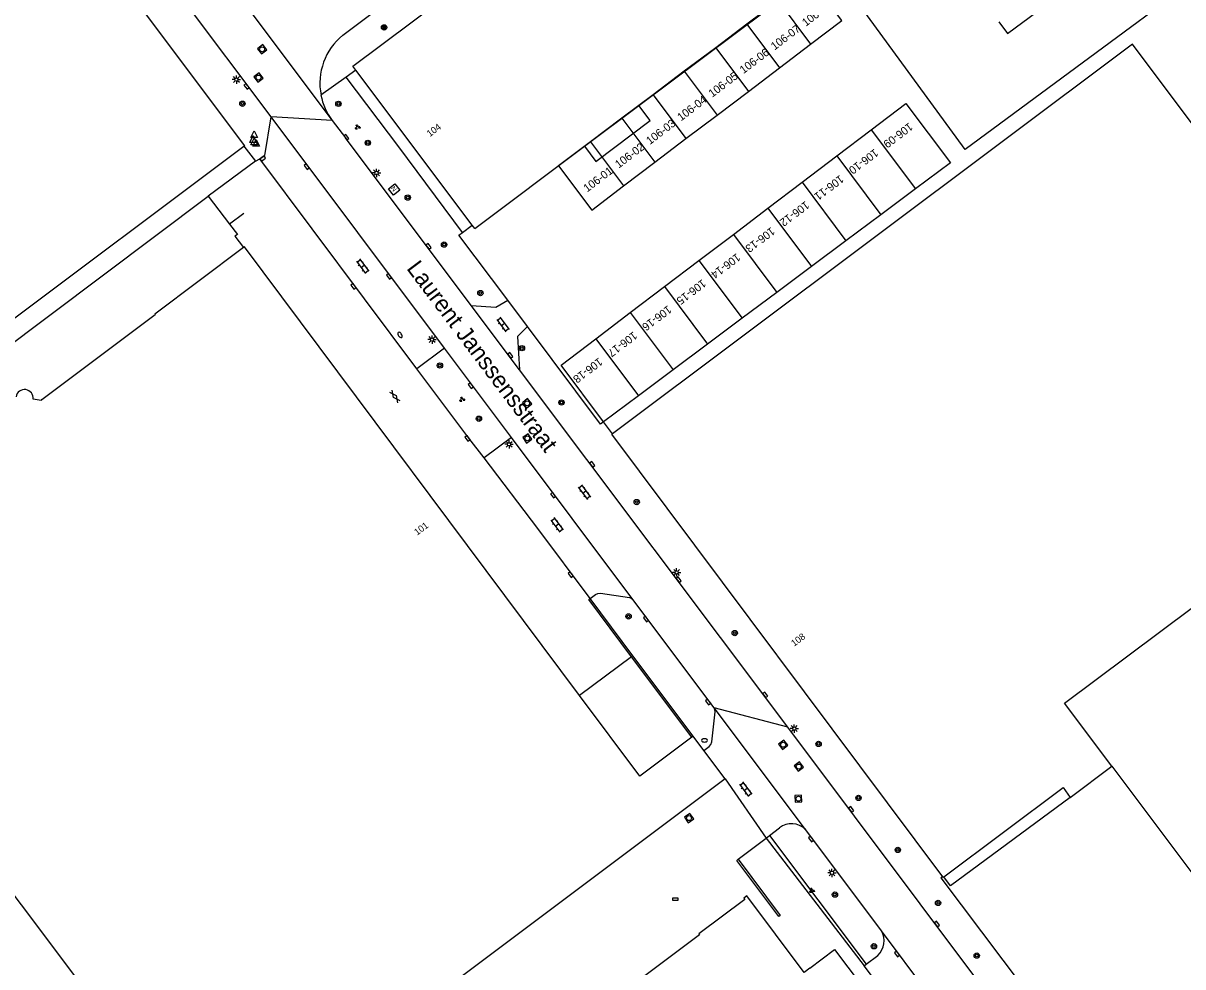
# Model space of a CAD drawing. Extents: x 130998 to 133001, y 398999 to 403002.
# Drawn here: x 131464.1 to 131638.1, y 400092.2 to 400233.7 of the extents above; entities that cross this region are included whole.
import ezdxf

# ---------------------------------------------------------------- set-up
doc = ezdxf.new("R2010")
doc.units = 0
for name, color, linetype in [('gg-afsc-hekwerk', 7, 'Continuous'), ('gg-afsc-muur', 7, 'Continuous'), ('gg-anno-huisnummerreeks BGT', 7, 'Continuous'), ('gg-anno-openbare ruimte label', 7, 'Continuous'), ('gg-bbg-gedigitaliseerde bebouwing', 7, 'Continuous'), ('gg-bbg-hoofdgebouw', 7, 'Continuous'), ('gg-bbg-luifel en loopbrug', 7, 'Continuous'), ('gg-bbg-onder overbouw', 7, 'Continuous'), ('gg-bbg-pand overbouw', 7, 'Continuous'), ('gg-bbg-tussenscheiding', 7, 'Continuous'), ('gg-knt-verharding', 7, 'Continuous'), ('gg-knt-verharding nz', 7, 'Continuous'), ('gt-anno-plantopografie huisnummer', 7, 'Continuous'), ('gt-bbg-plantopografie pand', 7, 'Continuous'), ('gt-bbg-plantopografie tussenscheiding', 7, 'Continuous'), ('gt-grn-groengrens', 7, 'Continuous'), ('gt-grn-weggrens', 7, 'Continuous'), ('gt-symb-boom', 7, 'Continuous'), ('gt-symb-brandkraan', 7, 'Continuous'), ('gt-symb-gesloten verharding', 7, 'Continuous'), ('gt-symb-groenvak', 7, 'Continuous'), ('gt-symb-klinker verharding', 7, 'Continuous'), ('gt-symb-kolk', 7, 'Continuous'), ('gt-symb-kolk center center', 7, 'Continuous'), ('gt-symb-lichtmast', 7, 'Continuous'), ('gt-symb-nortonput', 7, 'Continuous'), ('gt-symb-rioolschacht', 7, 'Continuous'), ('gt-symb-solitaire heester', 7, 'Continuous'), ('gt-symb-waterafsluiter', 7, 'Continuous')]:
    doc.layers.add(name, color=color, linetype=linetype)

# ---------------------------------------------------------------- blocks, each defined once
blk = doc.blocks.new('gt0-BOOM')
at = {"layer": 'gt-symb-boom'}
for radius in [0.4, 0.2]:
    blk.add_circle((0, 0), radius, dxfattribs=at)
blk = doc.blocks.new('gt0-KOLK')
at = {"layer": 'gt-symb-kolk'}
blk.add_lwpolyline([(0, 0), (0.37, 0), (0.37, 0.4), (-0.38, 0.4), (-0.38, 0), (0, 0)], dxfattribs=at)
blk = doc.blocks.new('gt0-RS')
at = {"layer": 'gt-symb-rioolschacht'}
blk.add_lwpolyline([(-0.5, -0.5), (0.5, -0.5), (0.5, 0.5), (-0.5, 0.5)], close=True, dxfattribs=at)
blk.add_circle((0, 0), 0.375, dxfattribs=at)
blk = doc.blocks.new('gt0-KL1')
at = {"layer": 'gt-symb-klinker verharding'}
for p, q in [((-1.15, 0.3), (1.15, 0.3)), ((-1, -0.3), (-1, 0.3)), ((-0.5, 0.3), (-0.5, 0.45)), ((0, -0.3), (0, 0.3)), ((0.5, 0.3), (0.5, 0.45)), ((1, -0.3), (1, 0.3)), ((-1.15, -0.3), (1.15, -0.3)), ((-0.5, -0.45), (-0.5, -0.3)), ((0.5, -0.45), (0.5, -0.3))]:
    blk.add_line(p, q, dxfattribs=at)
blk = doc.blocks.new('gt0-BR')
at = {"layer": 'gt-symb-brandkraan'}
for centre, radius, start, end in [((-0.24, 0), 0.206, 107.5669, 252.4331), ((0.6, -2.66), 3, 106.892, 107.5669), ((0, -0.69), 0.938, 73.108, 106.892), ((-0.6, -2.66), 3, 72.4331, 73.108), ((0.24, 0), 0.206, 287.567, 72.4331), ((0.6, 2.66), 3, 252.4331, 253.108), ((0, 0.69), 0.938, 253.108, 286.8921), ((-0.6, 2.66), 3, 286.8921, 287.567)]:
    blk.add_arc(centre, radius, start, end, dxfattribs=at)
blk = doc.blocks.new('gt0-LMAST')
at = {"layer": 'gt-symb-lichtmast'}
for p, q in [((-0.18, 0.17), (-0.45, 0.44)), ((-0.01, 0.25), (-0.01, 0.62)), ((0.17, 0.17), (0.44, 0.44)), ((-0.26, 0), (-0.63, 0)), ((-0.18, -0.18), (-0.45, -0.45)), ((-0.01, -0.25), (-0.01, -0.63)), ((0.44, -0.45), (0.17, -0.18)), ((0.24, 0), (0.62, 0))]:
    blk.add_line(p, q, dxfattribs=at)
blk.add_circle((-0.01, 0), 0.25, dxfattribs=at)
blk = doc.blocks.new('gt0-GRVAK')
at = {"layer": 'gt-symb-groenvak'}
for p, q in [((-0.11, 0.19), (-0.23, 0.24)), ((-0.18, 0.15), (0.09, 0.15)), ((-0.09, 0.21), (-0.16, 0.32)), ((-0.05, 0.21), (-0.05, 0.39)), ((0, 0.21), (0.06, 0.32)), ((0.01, 0.19), (0.13, 0.24)), ((0.26, -0.05), (0.2, 0.06)), ((0.3, -0.05), (0.3, 0.13)), ((0.35, -0.05), (0.41, 0.06)), ((-0.24, -0.23), (-0.36, -0.18)), ((-0.32, -0.26), (-0.05, -0.26)), ((-0.23, -0.21), (-0.29, -0.09)), ((-0.18, -0.2), (-0.18, -0.02)), ((-0.14, -0.21), (-0.07, -0.09)), ((-0.12, -0.23), (0, -0.18)), ((0.24, -0.07), (0.12, -0.02)), ((0.17, -0.11), (0.44, -0.11)), ((0.37, -0.07), (0.49, -0.02))]:
    blk.add_line(p, q, dxfattribs=at)
blk = doc.blocks.new('gt0-GESVH1')
at = {"layer": 'gt-symb-gesloten verharding'}
for p, q in [((-0.99, -0.26), (0.01, 0.24)), ((0.01, -0.26), (-0.99, 0.24)), ((0.01, 0.24), (1.01, -0.26)), ((1.01, 0.24), (0.01, -0.26))]:
    blk.add_line(p, q, dxfattribs=at)
blk = doc.blocks.new('gt0-NPUT')
at = {"layer": 'gt-symb-nortonput'}
blk.add_lwpolyline([(-0.57, -0.61), (-0.57, 0.59), (0.63, 0.59), (0.63, -0.61)], close=True, dxfattribs=at)
blk.add_text('N', height=0.7, dxfattribs=at).set_placement((-0.22, -0.38))
blk = doc.blocks.new('gt0-SH')
at = {"layer": 'gt-symb-solitaire heester'}
blk.add_circle((0, 0), 0.4, dxfattribs=at)
for centre, start, end in [((-0.35, 0.2), 270, 30), ((-0.35, -0.2), 330, 90), ((0, 0.4), 210, 330), ((0.35, 0.2), 150, 270), ((0.35, -0.2), 90, 210), ((0, -0.4), 30, 150)]:
    blk.add_arc(centre, 0.4, start, end, dxfattribs=at)
blk = doc.blocks.new('gt0-KOLKCC')
at = {"layer": 'gt-symb-kolk center center'}
blk.add_lwpolyline([(-0.38, 0.2), (0.38, 0.2), (0.38, -0.2), (-0.38, -0.2)], close=True, dxfattribs=at)
blk = doc.blocks.new('gt0-WAFSL')
at = {"layer": 'gt-symb-waterafsluiter'}
for p, q in [((-0.5, -0.33), (0, 0.67)), ((0, 0.67), (0.5, -0.33)), ((0.5, -0.33), (-0.5, -0.33))]:
    blk.add_line(p, q, dxfattribs=at)

msp = doc.modelspace()

# ---------------------------------------------------------------- linework, layer by layer
at = {"layer": 'gg-afsc-hekwerk'}
for p, q in [((131498.96, 400213.02), (131491.88, 400207.79)), ((131399.67, 400138.46), (131491.88, 400207.79)), ((131491.88, 400207.79), (131495.1, 400203.58)), ((131497.25, 400205.16), (131495.1, 400203.58)), ((131530.01, 400202.33), (131531.5, 400203.45)), ((131539.77, 400188.22), (131536.82, 400192.17))]:
    msp.add_line(p, q, dxfattribs=at)
for points in [[(131495.1, 400203.58), (131496.27, 400202.04), (131495.86, 400201.76), (131497.18, 400200.06)], [(131536.82, 400192.17), (131529.5, 400201.94), (131530.01, 400202.33)], [(131552.5, 400172.16), (131551.17, 400173.93), (131550.72, 400173.6), (131539.77, 400188.22)], [(131602.02, 400105.73), (131601.78, 400105.55), (131617.14, 400085.09)]]:
    msp.add_lwpolyline(points, dxfattribs=at)
at = {"layer": 'gg-afsc-muur'}
for p, q in [((131555.58, 400138.87), (131549.15, 400147.44)), ((131564.43, 400126.67), (131555.39, 400138.72))]:
    msp.add_line(p, q, dxfattribs=at)
for points in [[(131555.39, 400138.72), (131548.95, 400147.3), (131549.15, 400147.44)], [(131571.39, 400108.34), (131577.69, 400099.93), (131577.47, 400099.76), (131571.15, 400108.16), (131571.39, 400108.34)]]:
    msp.add_lwpolyline(points, dxfattribs=at)
at = {"layer": 'gg-bbg-gedigitaliseerde bebouwing'}
for p, q in [((131421.55, 400158.6), (131497.23, 400215.28)), ((131569.41, 400120.4), (131502.77, 400070.45))]:
    msp.add_line(p, q, dxfattribs=at)
for points in [[(131628.44, 400294.03), (131658.23, 400253.81), (131605.4, 400214.8), (131587.94, 400238.78), (131588.21, 400240.77), (131586.22, 400243.44), (131584.22, 400243.78), (131573.46, 400258.26)], [(131502.77, 400070.45), (131492.82, 400062.99), (131434.89, 400140.03), (131435.37, 400140.39), (131429.21, 400148.57)]]:
    msp.add_lwpolyline(points, dxfattribs=at)
at = {"layer": 'gg-bbg-hoofdgebouw'}
for p, q in [((131531.5, 400203.45), (131514.02, 400226.66)), ((131548.3, 400215.26), (131556.47, 400221.39)), ((131531.87, 400202.95), (131548.3, 400215.26)), ((131531.87, 400202.95), (131531.5, 400203.45)), ((131556.62, 400120.81), (131547.59, 400132.9)), ((131564.43, 400126.67), (131556.62, 400120.81)), ((131564.62, 400126.8), (131564.43, 400126.67)), ((131566.22, 400124.67), (131564.62, 400126.8)), ((131569.41, 400120.4), (131566.22, 400124.67)), ((131621.18, 400117.63), (131627.4, 400122.3)), ((131627.4, 400122.3), (131698.55, 400027.36))]:
    msp.add_line(p, q, dxfattribs=at)
for points in [[(131514.02, 400226.66), (131513.58, 400227.25), (131562.21, 400263.66)], [(131556.47, 400221.39), (131580.43, 400239.34), (131562.21, 400263.66)], [(131463.4, 400260.63), (131497.31, 400215.34), (131497.23, 400215.28)], [(131610.48, 400233.91), (131611.77, 400232.17), (131622.66, 400240.28), (131621.38, 400242.03)], [(131688.88, 400152.67), (131630.52, 400230.58), (131552.5, 400172.16)], [(131497.18, 400200.06), (131483.89, 400190.08), (131483.96, 400189.98), (131466.96, 400177.23), (131466.86, 400177.24), (131466.85, 400177.16), (131465.63, 400177.33)], [(131547.59, 400132.9), (131497.32, 400200.16), (131497.18, 400200.06)], [(131552.5, 400172.16), (131552.39, 400172.08), (131602.02, 400105.73)], [(131602.02, 400105.73), (131602.1, 400105.62), (131602.21, 400105.71)], [(131582.1, 400092.02), (131581.25, 400091.38), (131572.66, 400102.85), (131572.21, 400102.52), (131572.36, 400102.31), (131565.47, 400097.15), (131565.56, 400097.03), (131511.26, 400056.25), (131506.86, 400062.12), (131484.87, 400045.64)]]:
    msp.add_lwpolyline(points, dxfattribs=at)
msp.add_arc((131464.35, 400177.49), 1.29, 352.9221, 170.9745, dxfattribs=at)
at = {"layer": 'gg-bbg-luifel en loopbrug'}
for p, q in [((131555.39, 400138.72), (131547.59, 400132.9)), ((131555.58, 400138.87), (131555.39, 400138.72)), ((131564.62, 400126.8), (131555.58, 400138.87))]:
    msp.add_line(p, q, dxfattribs=at)
for points in [[(131548.3, 400215.26), (131550, 400212.99), (131558.17, 400219.12), (131556.47, 400221.39)], [(131582.1, 400092.02), (131585.82, 400094.82), (131599.5, 400076.65), (131594.92, 400073.2)]]:
    msp.add_lwpolyline(points, dxfattribs=at)
at = {"layer": 'gg-bbg-onder overbouw'}
msp.add_lwpolyline([(131602.21, 400105.71), (131620.12, 400119.09), (131621.18, 400117.63)], dxfattribs=at)
at = {"layer": 'gg-bbg-pand overbouw'}
msp.add_lwpolyline([(131621.18, 400117.63), (131603.22, 400104.37), (131602.21, 400105.71)], dxfattribs=at)
at = {"layer": 'gg-bbg-tussenscheiding'}
msp.add_lwpolyline([(131627.4, 400122.3), (131620.3, 400131.77), (131649.03, 400153.19), (131663.8, 400133.37)], dxfattribs=at)
at = {"layer": 'gg-knt-verharding'}
for p, q in [((131501.31, 400219.66), (131466.13, 400266.57)), ((131512.06, 400231.9), (131513.09, 400232.68)), ((131527.32, 400184.99), (131501.31, 400219.66)), ((131510.47, 400219.14), (131512.46, 400216.5)), ((131531.35, 400191.36), (131512.46, 400216.5)), ((131523.2, 400181.9), (131499.64, 400213.36)), ((131527.32, 400184.99), (131523.2, 400181.9)), ((131537.36, 400171.6), (131527.32, 400184.99)), ((131578.82, 400128.15), (131538.57, 400181.75)), ((131537.36, 400171.6), (131533.26, 400168.52)), ((131555.58, 400147.32), (131537.36, 400171.6)), ((131567.78, 400131.05), (131555.58, 400147.32)), ((131610.24, 400086.24), (131578.82, 400128.15)), ((131575.55, 400111.53), (131576.07, 400111.93)), ((131576.07, 400111.93), (131577.55, 400113.07)), ((131585.71, 400107.14), (131581.48, 400112.79)), ((131571.39, 400108.34), (131575.55, 400111.53)), ((131592.87, 400097.61), (131585.71, 400107.14)), ((131590.56, 400092.59), (131592.33, 400093.92)), ((131590.27, 400092.37), (131590.56, 400092.59)), ((131600.94, 400078.13), (131590.27, 400092.37))]:
    msp.add_line(p, q, dxfattribs=at)
for points in [[(131513.09, 400232.68), (131549, 400259.67), (131560.58, 400268.43)], [(131499.64, 400213.36), (131500.36, 400213.88), (131501.31, 400219.66)], [(131531.35, 400191.36), (131535.04, 400191.12), (131536.82, 400192.17)], [(131539.77, 400188.22), (131538.3, 400186.71), (131538.57, 400181.75)], [(131533.26, 400168.52), (131530.99, 400171.49), (131523.2, 400181.9)], [(131549.15, 400147.44), (131541.32, 400157.96), (131533.26, 400168.52)], [(131549.15, 400147.44), (131549.95, 400148.06), (131550.32, 400148.22), (131550.71, 400148.24), (131555.07, 400147.58), (131555.34, 400147.48), (131555.58, 400147.32)], [(131566.22, 400124.67), (131567.03, 400125.27), (131567.29, 400125.57), (131567.41, 400125.95), (131567.92, 400130.43), (131567.89, 400130.75), (131567.78, 400131.05)]]:
    msp.add_lwpolyline(points, dxfattribs=at)
for centre, radius, start, end in [((131517.94, 400224.69), 9.3, 129.1771, 190.8803), ((131517.94, 400224.69), 9.31, 190.895, 216.6515), ((131579.35, 400110.71), 2.97, 44.3418, 127.2359), ((131590.25, 400096.11), 3.01, 313.549, 29.851)]:
    msp.add_arc(centre, radius, start, end, dxfattribs=at)
at = {"layer": 'gg-knt-verharding nz'}
for p, q in [((131538.57, 400181.75), (131531.35, 400191.36)), ((131581.48, 400112.79), (131567.78, 400131.05)), ((131606.77, 400079.07), (131592.87, 400097.61))]:
    msp.add_line(p, q, dxfattribs=at)
at = {"layer": 'gt-bbg-plantopografie pand'}
for p, q in [((131577.37, 400237.06), (131572.68, 400233.55)), ((131572.68, 400233.55), (131568, 400230.03)), ((131577.56, 400227.03), (131582.24, 400230.57)), ((131568, 400230.03), (131563.29, 400226.5)), ((131572.9, 400223.49), (131577.56, 400227.03)), ((131563.29, 400226.5), (131558.6, 400222.98)), ((131568.2, 400219.94), (131572.9, 400223.49)), ((131558.6, 400222.98), (131553.92, 400219.48)), ((131563.53, 400216.4), (131568.2, 400219.94)), ((131553.92, 400219.48), (131549.22, 400215.95)), ((131558.87, 400212.87), (131563.53, 400216.4)), ((131586.17, 400213.81), (131591.33, 400217.72)), ((131549.22, 400215.95), (131544.41, 400212.35)), ((131554.19, 400209.32), (131558.87, 400212.87)), ((131580.97, 400209.86), (131586.17, 400213.81)), ((131575.83, 400205.97), (131580.97, 400209.86)), ((131597.96, 400208.88), (131592.77, 400205)), ((131570.65, 400202.05), (131575.83, 400205.97)), ((131592.77, 400205), (131587.54, 400201.09)), ((131565.49, 400198.14), (131570.65, 400202.05)), ((131587.54, 400201.09), (131582.38, 400197.24)), ((131560.33, 400194.22), (131565.49, 400198.14)), ((131582.38, 400197.24), (131577.17, 400193.35)), ((131555.17, 400190.31), (131560.33, 400194.22)), ((131577.17, 400193.35), (131571.99, 400189.48)), ((131550, 400186.4), (131555.17, 400190.31)), ((131571.99, 400189.48), (131566.79, 400185.6)), ((131544.8, 400182.46), (131550, 400186.4)), ((131566.79, 400185.6), (131561.6, 400181.72)), ((131561.6, 400181.72), (131556.41, 400177.85))]:
    msp.add_line(p, q, dxfattribs=at)
for points in [[(131582.24, 400230.57), (131586.92, 400234.12), (131582.04, 400240.56), (131577.37, 400237.06)], [(131591.33, 400217.72), (131596.52, 400221.65), (131603.23, 400212.8), (131597.96, 400208.88)], [(131544.41, 400212.35), (131549.4, 400205.69), (131554.19, 400209.32)], [(131556.41, 400177.85), (131551.17, 400173.93), (131544.8, 400182.46)]]:
    msp.add_lwpolyline(points, dxfattribs=at)
at = {"layer": 'gt-bbg-plantopografie tussenscheiding'}
for p, q in [((131577.37, 400237.06), (131582.24, 400230.57)), ((131572.68, 400233.55), (131577.56, 400227.03)), ((131568, 400230.03), (131572.9, 400223.49)), ((131563.29, 400226.5), (131568.2, 400219.94)), ((131558.6, 400222.98), (131563.53, 400216.4)), ((131553.92, 400219.48), (131558.87, 400212.87)), ((131591.33, 400217.72), (131597.96, 400208.88)), ((131549.22, 400215.95), (131554.19, 400209.32)), ((131586.17, 400213.81), (131592.77, 400205)), ((131580.97, 400209.86), (131587.54, 400201.09)), ((131575.83, 400205.97), (131582.38, 400197.24)), ((131570.65, 400202.05), (131577.17, 400193.35)), ((131565.49, 400198.14), (131571.99, 400189.48)), ((131560.33, 400194.22), (131566.79, 400185.6)), ((131555.17, 400190.31), (131561.6, 400181.72)), ((131550, 400186.4), (131556.41, 400177.85))]:
    msp.add_line(p, q, dxfattribs=at)
at = {"layer": 'gt-grn-groengrens'}
for p, q in [((131514.02, 400226.66), (131512.59, 400225.64)), ((131512.59, 400225.64), (131508.8, 400222.93)), ((131497.23, 400215.28), (131498.96, 400213.02)), ((131498.96, 400213.02), (131499.64, 400213.36)), ((131576.07, 400111.93), (131590.56, 400092.59)), ((131575.55, 400111.53), (131590.27, 400092.37))]:
    msp.add_line(p, q, dxfattribs=at)
msp.add_lwpolyline([(131530.01, 400202.33), (131520.46, 400215.17), (131512.59, 400225.64)], dxfattribs=at)
at = {"layer": 'gt-grn-weggrens'}
for p, q in [((131495.23, 400239.47), (131510.47, 400219.14)), ((131510.47, 400219.14), (131501.31, 400219.66)), ((131578.82, 400128.15), (131567.78, 400131.05)), ((131569.41, 400120.4), (131575.55, 400111.53))]:
    msp.add_line(p, q, dxfattribs=at)

# ---------------------------------------------------------------- block references
at = {"layer": 'gt-symb-boom'}
for p in [(131497.02, 400221.64), (131511.42, 400221.62), (131515.83, 400215.77), (131521.82, 400207.57), (131532.71, 400193.25), (131538.94, 400184.99), (131526.65, 400182.39), (131544.88, 400176.84), (131532.49, 400174.4), (131556.15, 400161.91), (131554.93, 400144.77), (131570.86, 400142.27), (131583.43, 400125.64), (131589.42, 400117.54), (131595.31, 400109.74), (131585.89, 400103.05), (131601.35, 400101.79), (131591.74, 400095.3), (131607.15, 400093.9)]:
    msp.add_blockref('gt0-BOOM', p, dxfattribs=at)
at = {"layer": 'gt-symb-boom', "rotation": -90.00000000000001}
msp.add_blockref('gt0-BOOM', (131527.27, 400200.52), dxfattribs=at)
at = {"layer": 'gt-symb-brandkraan', "rotation": 125.80410590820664}
msp.add_blockref('gt0-BR', (131520.65, 400186.97), dxfattribs=at)
at = {"layer": 'gt-symb-brandkraan'}
msp.add_blockref('gt0-BR', (131566.32, 400126.17), dxfattribs=at)
at = {"layer": 'gt-symb-gesloten verharding', "rotation": -53.130102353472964}
msp.add_blockref('gt0-GESVH1', (131519.87, 400177.75), dxfattribs=at)
at = {"layer": 'gt-symb-groenvak'}
for p in [(131514.28, 400218.12), (131529.96, 400177.31), (131582.42, 400103.65)]:
    msp.add_blockref('gt0-GRVAK', p, dxfattribs=at)
at = {"layer": 'gt-symb-klinker verharding'}
for p, rotation in [((131515.05, 400197.27), -53.084293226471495), ((131536.09, 400188.53), -53.084293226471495), ((131548.3, 400163.4), -53.130102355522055), ((131544.19, 400158.47), -53.0842932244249), ((131572.49, 400118.84), -53.130102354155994)]:
    msp.add_blockref('gt0-KL1', p, dxfattribs=dict(at, rotation=rotation))
at = {"layer": 'gt-symb-kolk'}
for p, rotation in [((131497.8, 400224.35), 127.44283634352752), ((131512.46, 400216.5), -52.969610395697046), ((131499.95, 400213.59), -144.5289606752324), ((131506.82, 400212.33), 126.70953402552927), ((131524.78, 400200.12), -52.5571636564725), ((131519.15, 400195.89), 127.03038960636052), ((131513.84, 400194.39), 126.423178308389), ((131537.05, 400183.77), -53.130102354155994), ((131531.44, 400179.5), 126.95012773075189), ((131530.93, 400171.58), 127.15637415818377), ((131549.32, 400167.44), -53.17596648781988), ((131543.77, 400163.06), 126.37706753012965), ((131546.4, 400151.14), 126.423178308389), ((131562.3, 400150.14), -53.41657886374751), ((131557.69, 400144.5), 126.99589775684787), ((131575.27, 400132.88), -53.049872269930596), ((131567.02, 400132.07), 127.6489164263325), ((131588.16, 400115.69), -53.49671701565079), ((131582.45, 400111.5), 126.869897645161), ((131601.03, 400098.51), -53.290465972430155), ((131595.36, 400094.28), 127.07612031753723)]:
    msp.add_blockref('gt0-KOLK', p, dxfattribs=dict(at, rotation=rotation))
at = {"layer": 'gt-symb-kolk center center'}
msp.add_blockref('gt0-KOLKCC', (131561.95, 400102.38), dxfattribs=at)
at = {"layer": 'gt-symb-lichtmast'}
for p in [(131496.13, 400225.27), (131517.14, 400211.27), (131525.48, 400186.28), (131537.02, 400170.57), (131562.15, 400151.36), (131585.45, 400106.31)]:
    msp.add_blockref('gt0-LMAST', p, dxfattribs=at)
at = {"layer": 'gt-symb-lichtmast', "rotation": -90.00000000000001}
msp.add_blockref('gt0-LMAST', (131579.79, 400127.93), dxfattribs=at)
at = {"layer": 'gt-symb-nortonput', "rotation": 126.9157067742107}
msp.add_blockref('gt0-NPUT', (131519.79, 400208.75), dxfattribs=at)
at = {"layer": 'gt-symb-rioolschacht'}
for p, rotation in [((131499.98, 400229.8), -52.683025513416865), ((131499.44, 400225.57), -54.11588683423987), ((131539.72, 400176.71), -50.80331119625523), ((131539.75, 400171.46), -54.768642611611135), ((131578.12, 400125.52), -52.35108357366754), ((131580.46, 400122.24), -52.35108357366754), ((131580.41, 400117.42), -86.61671238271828), ((131564, 400114.52), -55.181645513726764)]:
    msp.add_blockref('gt0-RS', p, dxfattribs=dict(at, rotation=rotation))
at = {"layer": 'gt-symb-solitaire heester'}
msp.add_blockref('gt0-SH', (131518.27, 400233.09), dxfattribs=at)
at = {"layer": 'gt-symb-waterafsluiter'}
for p in [(131498.65, 400216.18), (131498.76, 400215.8), (131498.79, 400216.89), (131499.09, 400215.6)]:
    msp.add_blockref('gt0-WAFSL', p, dxfattribs=at)

# ---------------------------------------------------------------- texts
at = {"layer": 'gg-anno-huisnummerreeks BGT'}
for s, rotation, p in [('104', 37, (131525.13, 400216.62)), ('101', 36.8, (131523.23, 400156.86)), ('108', 36.8, (131579.77, 400140.2))]:
    msp.add_text(s, height=1, rotation=rotation, dxfattribs=at).set_placement(p)
at = {"layer": 'gg-anno-openbare ruimte label'}
msp.add_text('Laurent Janssensstraat', height=2.5, rotation=307, dxfattribs=at).set_placement((131521.55, 400196.92))
at = {"layer": 'gt-anno-plantopografie huisnummer'}
for s, rotation, p in [('106-08', 37.1523, (131581.51, 400233.16)), ('106-07', 37.1523, (131576.83, 400229.61)), ('106-06', 37.1523, (131572.16, 400226.07)), ('106-05', 37.1523, (131567.48, 400222.53)), ('106-04', 37.1523, (131562.8, 400218.98)), ('106-03', 37.1523, (131558.13, 400215.44)), ('106-09', 217.1523, (131597, 400218.87)), ('106-02', 37.1523, (131553.46, 400211.9)), ('106-10', 217.1523, (131591.82, 400214.95)), ('106-01', 37.1523, (131548.72, 400208.32)), ('106-11', 217.1523, (131586.64, 400211.02)), ('106-12', 217.1523, (131581.47, 400207.11)), ('106-13', 217.1523, (131576.31, 400203.2)), ('106-14', 217.1523, (131571.14, 400199.28)), ('106-15', 217.1523, (131565.98, 400195.37)), ('106-16', 217.1523, (131560.82, 400191.46)), ('106-17', 217.1523, (131555.66, 400187.55)), ('106-18', 217.1523, (131550.47, 400183.62))]:
    msp.add_text(s, height=1.2, rotation=rotation, dxfattribs=at).set_placement(p)

doc.saveas('drawing.dxf')
